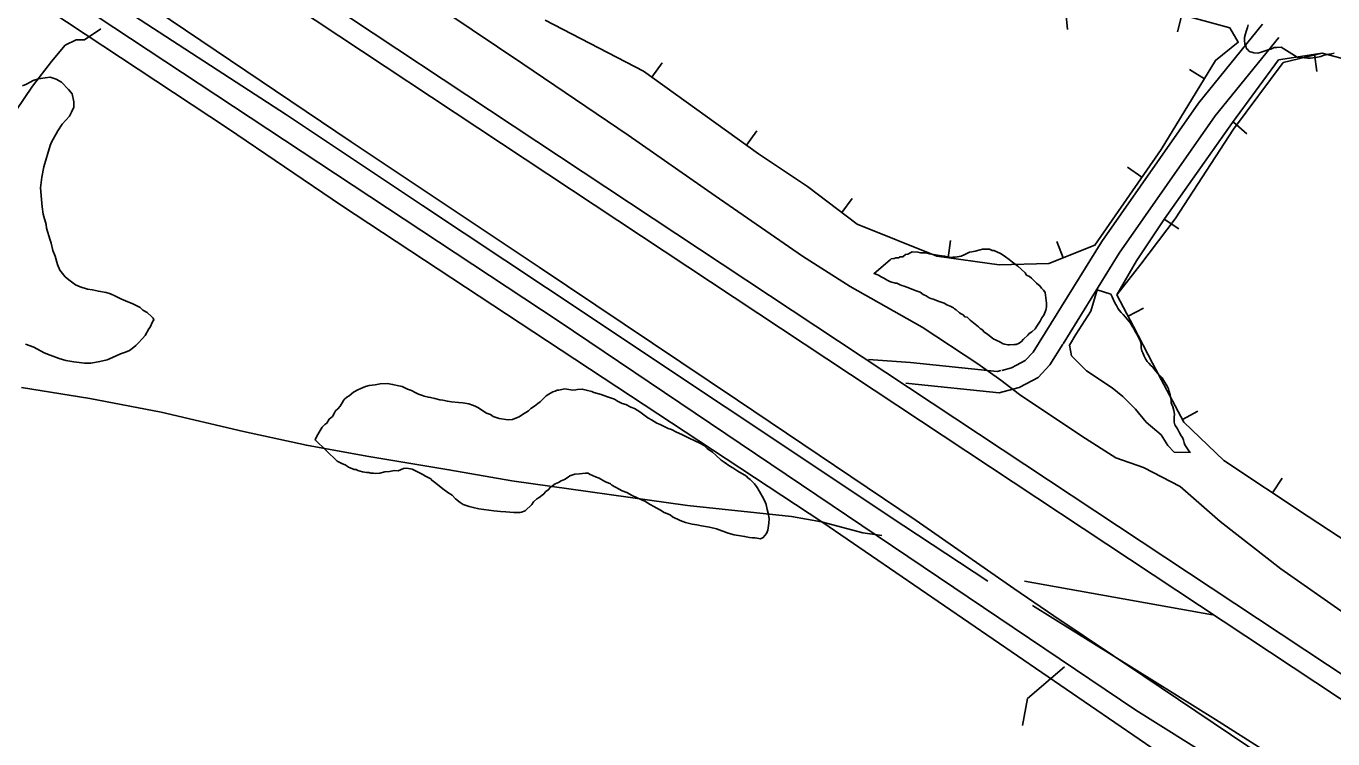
# Model space of a CAD drawing. Extents: x 3263578 to 3301413, y 764927 to 798602.
# Drawn here: x 3282263 to 3284129, y 779628 to 780646 of the extents above; entities that cross this region are included whole.
import ezdxf

# ---------------------------------------------------------------- set-up
doc = ezdxf.new("R2010")
doc.units = 0
for name, color, linetype in [('V-BORW-LINE', 7, 'Continuous'), ('V-LEVE-TOET', 7, 'Continuous'), ('V-ROAD-CNTR', 7, 'Continuous'), ('V-SITE-VEGE', 7, 'Continuous'), ('V-SURV-LINE', 7, 'Continuous'), ('V-TOPO-SHOR', 7, 'Continuous')]:
    doc.layers.add(name, color=color, linetype=linetype)

msp = doc.modelspace()

# ---------------------------------------------------------------- linework, layer by layer
at = {"layer": 'V-BORW-LINE'}
for p, q in [((3283747.5, 780665.9), (3283750, 780641)), ((3283913.5, 780661.9), (3283906.9, 780637.8)), ((3284102.6, 780605.7), (3284106.3, 780580.9)), ((3283156.4, 780573.1), (3283171, 780593.4)), ((3283945.5, 780570.6), (3283924.2, 780583.7)), ((3283987.3, 780508.9), (3284006, 780492.2)), ((3283291.7, 780475.9), (3283306.3, 780496.2)), ((3283856.3, 780430), (3283835.7, 780444.2)), ((3283427.7, 780379.7), (3283442.7, 780399.7)), ((3283888.1, 780370.1), (3283908.8, 780356.1)), ((3283579.6, 780314.8), (3283582.9, 780339.6)), ((3283743.9, 780315), (3283734.6, 780338.2)), ((3283836.6, 780231.3), (3283858.7, 780243)), ((3283914.2, 780083.9), (3283936.2, 780095.7)), ((3284042.6, 779979.3), (3284056.4, 780000.2))]:
    msp.add_line(p, q, dxfattribs=at)
for points in [[(3283906.6, 780663.8), (3283981.7, 780643.3), (3283993.8, 780622.9), (3283961.6, 780596.8), (3283883.6, 780469.5), (3283789.2, 780333.1), (3283723.2, 780306.7), (3283652.4, 780305), (3283563.5, 780317), (3283449.8, 780363), (3283378.6, 780416.7), (3283308.9, 780463.6), (3283144.6, 780581.6), (3283004.1, 780654.2)], [(3283004.1, 780654.2), (3283144.6, 780581.6), (3283308.9, 780463.6), (3283378.6, 780416.7), (3283449.8, 780363), (3283563.5, 780317), (3283652.4, 780305), (3283723.2, 780306.7), (3283789.2, 780333.1), (3283883.6, 780469.5), (3283961.6, 780596.8), (3283993.8, 780622.9), (3283981.7, 780643.3), (3283906.6, 780663.8)], [(3284179.4, 779889), (3284093.8, 779945.4), (3283973.5, 780025.1), (3283916.1, 780080.3), (3283871.2, 780164.4), (3283844.3, 780216.7), (3283820.3, 780262), (3283854.7, 780305.8), (3283904, 780370.8), (3283987.1, 780498.5), (3284058.2, 780593.7), (3284113.6, 780607.3), (3284157, 780595.8)], [(3284157, 780595.8), (3284113.6, 780607.3), (3284051.4, 780597.9), (3283985.9, 780508.2), (3283888.4, 780370.8), (3283848.6, 780310.6), (3283820.3, 780262), (3283844.3, 780216.7), (3283871.2, 780164.4), (3283916.1, 780080.3), (3283973.5, 780025.1), (3284093.8, 779945.4), (3284179.4, 779889)]]:
    msp.add_lwpolyline(points, dxfattribs=at)
at = {"layer": 'V-LEVE-TOET'}
for points in [[(3284234.3, 779745), (3284054.5, 779870.6), (3283968.3, 779938.2), (3283911.1, 779988.1), (3283858.8, 780015.3), (3283819.1, 780029.2), (3283770.4, 780060.3), (3283681.7, 780119.5), (3283654.8, 780140.1), (3283622, 780163.3), (3283542.7, 780216), (3283439.8, 780273.8), (3283371.5, 780317.2), (3283246.6, 780403.3), (3283122.4, 780490.2), (3282972.3, 780592), (3282827.2, 780689.6)], [(3282426.3, 780684), (3282727.1, 780480.5), (3282995.6, 780301.5), (3283278.9, 780111.6), (3283533.7, 779939.5), (3283673.6, 779842.6), (3283730.3, 779803.6), (3283859.2, 779717.3), (3284007.6, 779617.3), (3284094.6, 779555.3), (3284126.3, 779529.1), (3284162.9, 779488.4)]]:
    msp.add_lwpolyline(points, dxfattribs=at)
at = {"layer": 'V-ROAD-CNTR'}
for points in [[(3283962.2, 779596.7), (3283847.8, 779668.7), (3283022.6, 780224.8), (3282339.2, 780676.5)], [(3283718.1, 780207.7), (3283798.9, 780338.2), (3283937, 780535.7), (3284028.5, 780648.6)], [(3283743.8, 780192.2), (3283823.9, 780321.7), (3283960.9, 780517.7), (3284051.8, 780629.7)], [(3283656.3, 780154.1), (3283670.1, 780157.9), (3283677.4, 780161.5), (3283689.8, 780168.2), (3283701.1, 780180.1), (3283718.1, 780207.7)], [(3283672.1, 780127.3), (3283680.9, 780129.7), (3283691.2, 780134.9), (3283708.3, 780144.1), (3283725, 780161.8), (3283743.4, 780191.5)], [(3283465.9, 780169.7), (3283525.9, 780165.2), (3283649.8, 780152.3), (3283654.7, 780153.7)], [(3283519.1, 780135.6), (3283523.3, 780135.3), (3283652.3, 780121.9), (3283672.1, 780127.3)]]:
    msp.add_lwpolyline(points, dxfattribs=at)
at = {"layer": 'V-SITE-VEGE'}
for points in [[(3284130.9, 780607.2), (3284127.2, 780606.5), (3284123.4, 780606), (3284119.6, 780605), (3284115.1, 780603.7), (3284111.6, 780602.4), (3284107, 780601.4), (3284103.5, 780600.9), (3284100.3, 780600.4), (3284097.1, 780600.2), (3284093.3, 780600.3), (3284088.5, 780600.6), (3284084.8, 780600.9), (3284081.3, 780601), (3284077.8, 780601.3), (3284055.1, 780615.8), (3284049.2, 780615.3), (3284045.1, 780615.3), (3284040.4, 780613), (3284038, 780612.5), (3284035, 780611.3), (3284032.1, 780610.8), (3284029.7, 780609.7), (3284025, 780608), (3284022, 780607.4), (3284016.1, 780607.5), (3284013.2, 780608.7), (3284010.9, 780609.3), (3284008.5, 780610.6), (3284007.4, 780612.3), (3284005.6, 780613.5), (3284004.5, 780617.7), (3284003.4, 780620.1), (3284002.9, 780626), (3284002.9, 780629.5), (3284004.2, 780634.8), (3284005.4, 780638.3), (3284007.3, 780644.1), (3284007.9, 780647.7)], [(3282257.8, 780560.5), (3282263.1, 780563), (3282272.7, 780568), (3282280.5, 780570.5), (3282290, 780572.1), (3282297, 780572.9), (3282305.6, 780570.1), (3282313.3, 780565.7), (3282323.5, 780555.2), (3282328.6, 780549), (3282331.1, 780537.7), (3282330.9, 780530), (3282327.4, 780523.1), (3282324.7, 780517.1), (3282314.1, 780506), (3282308, 780496.5), (3282299.1, 780480.2), (3282297.2, 780475.1), (3282288.1, 780444.9), (3282285.3, 780430.2), (3282283.4, 780414.7), (3282284.9, 780398.2), (3282285.6, 780387.8), (3282287.1, 780377.4), (3282291.3, 780362.6), (3282292, 780357.4), (3282297, 780340.1), (3282298.6, 780335.7), (3282301.1, 780325.3), (3282304.4, 780317.4), (3282307.7, 780305.3), (3282311.1, 780297.4)], [(3283524.5, 780271.3), (3283516.7, 780274.6), (3283513.6, 780275.4), (3283511.2, 780276.2), (3283506.5, 780278.6), (3283504.2, 780278.7), (3283497.1, 780280.4), (3283492.4, 780282.8), (3283487.7, 780286), (3283483.8, 780287.6), (3283479.9, 780290.1), (3283477.6, 780290.9), (3283473.7, 780292.5), (3283496.8, 780311.9), (3283498.4, 780313.4), (3283502.3, 780314.1), (3283504.7, 780314.9), (3283508.6, 780314.8), (3283511, 780316.4), (3283515, 780316.3), (3283518.9, 780319.4), (3283522.1, 780320.1), (3283528.4, 780323.2), (3283536.3, 780323.1), (3283540.2, 780322.2), (3283547.3, 780322.1), (3283552.8, 780320.5), (3283570.1, 780317.9), (3283574.8, 780317), (3283582.6, 780315.3), (3283586.6, 780316), (3283589.7, 780316), (3283598.4, 780317.4), (3283603.2, 780319.7), (3283610.3, 780322.8), (3283613.5, 780323.5), (3283618.2, 780324.2), (3283625.3, 780326.5), (3283628.5, 780327.2), (3283638.7, 780327.1), (3283642.6, 780325.4), (3283645, 780325.4), (3283648.1, 780323.8), (3283655.1, 780320.5), (3283661.4, 780316.5), (3283666.8, 780312.5), (3283671.5, 780308.5), (3283679.3, 780302.9), (3283684, 780298.8), (3283689.4, 780293.3), (3283691.7, 780290.1), (3283695.6, 780288.4), (3283698.7, 780286), (3283705.7, 780278.8), (3283708.8, 780276.4), (3283710.4, 780274.8), (3283712.7, 780271.7), (3283715.8, 780268.5), (3283718.1, 780265.3), (3283718.8, 780261.3), (3283720.2, 780250.3), (3283720.1, 780244.8), (3283719.3, 780240.1), (3283716, 780233), (3283713.6, 780229.1), (3283711.2, 780224.5), (3283706.4, 780217.4), (3283703.9, 780213.5), (3283699.1, 780208.9), (3283695.2, 780206.6), (3283693.6, 780204.2), (3283687.2, 780198.8), (3283684, 780194.9), (3283680, 780192.6), (3283676.8, 780191.1), (3283673.7, 780191.2), (3283667.4, 780190.5), (3283665, 780190.5), (3283660.3, 780191.4), (3283658, 780192.2), (3283654.8, 780193.8), (3283652.5, 780195.4), (3283650.2, 780196.2), (3283647, 780197.8), (3283644.7, 780198.7), (3283643.1, 780200.3), (3283636.1, 780205.1), (3283633, 780207.5), (3283630.7, 780209.1), (3283629.1, 780211.5), (3283625.2, 780213.9), (3283622.9, 780216.3), (3283611.2, 780225.9), (3283606.6, 780229.9), (3283603.4, 780230.8), (3283601.1, 780233.2), (3283598, 780234.8), (3283595.6, 780236.4), (3283591, 780240.4), (3283588.6, 780242), (3283587.1, 780243.6)], [(3282311.1, 780297.4), (3282318.7, 780287.8), (3282323.8, 780283.4), (3282333.2, 780276.3), (3282340.1, 780273.6), (3282350.5, 780270), (3282357.4, 780269.1), (3282366, 780267.2), (3282377.2, 780265.3), (3282383.3, 780263.5), (3282389.3, 780260.8), (3282397.9, 780256.3), (3282404.7, 780253.6), (3282415.1, 780249.2), (3282425.4, 780243.8), (3282429.6, 780240.3), (3282435.7, 780236.7), (3282442.5, 780230.6), (3282444.2, 780228.8), (3282445, 780226.2), (3282443.2, 780223.6), (3282439.7, 780215.9), (3282437.9, 780213.3), (3282432.6, 780203.9), (3282429, 780199.6), (3282422.9, 780192.8), (3282419.4, 780189.4), (3282414.1, 780185.1), (3282410.6, 780182.6), (3282404.5, 780180.1), (3282397.6, 780177.6), (3282390.6, 780174.2), (3282378.4, 780169.2), (3282368, 780166.8), (3282355, 780164.4), (3282346.3, 780164.5), (3282330.8, 780166.5), (3282319.5, 780168.4), (3282310.1, 780171.1), (3282297.1, 780175.6), (3282288.5, 780179.2), (3282273.9, 780187.2), (3282261.9, 780191.7)], [(3283587.1, 780243.6), (3283582.4, 780246), (3283577.7, 780247.7), (3283573.8, 780250.1), (3283566.8, 780252.6), (3283558.2, 780255.8), (3283555, 780256.7), (3283552.7, 780257.5), (3283548, 780260.7), (3283544.1, 780262.3), (3283539.4, 780265.6), (3283535.5, 780267.2), (3283530, 780268.9), (3283524.5, 780271.3)], [(3282706.9, 780024.4), (3282675.5, 780054.8), (3282677.5, 780059.3), (3282681.5, 780065.8), (3282682.8, 780068.4), (3282685.5, 780072.9), (3282689.5, 780076.7), (3282692.1, 780078.7), (3282695.5, 780084.5), (3282700.1, 780088.3), (3282703.4, 780093.5), (3282704.7, 780096.1), (3282708, 780099.3), (3282711.4, 780103.1), (3282714, 780107.6), (3282716, 780110.9), (3282717.4, 780112.8), (3282720.7, 780116), (3282724, 780117.9), (3282730.5, 780123), (3282736.5, 780126.2), (3282741, 780128.1), (3282747.6, 780131.2), (3282752.8, 780132.5), (3282761.3, 780133.6), (3282768.5, 780134.8), (3282778.9, 780135.3), (3282786.1, 780133.9), (3282795.1, 780131.8), (3282799.7, 780131.1), (3282807.4, 780127.1), (3282813.3, 780125.1), (3282818.5, 780122.4), (3282823, 780120.3), (3282828.8, 780118.3), (3282831.4, 780117), (3282837.2, 780115.6), (3282840.5, 780115.5), (3282846.3, 780114.1), (3282853.5, 780112.1), (3282858, 780111.4), (3282864.5, 780110), (3282870.4, 780109.2), (3282880.1, 780108.4), (3282886.6, 780107.7), (3282895.1, 780106.3), (3282900.2, 780104.2), (3282904.1, 780102.9), (3282908, 780100.9), (3282920.3, 780092.9), (3282926.1, 780090.8), (3282930, 780088.2), (3282938.4, 780085.4), (3282951.4, 780083.3), (3282957.2, 780083.8), (3282963.1, 780086.4), (3282967.1, 780087.6), (3282970.4, 780090.2), (3282980.2, 780096.5), (3282983.5, 780099.7), (3282988.8, 780102.9), (3282991.4, 780104.8), (3282993.4, 780106.8), (3282996.7, 780109.3), (3283005.3, 780117.6), (3283009.2, 780120.2), (3283015.1, 780123.4), (3283018.4, 780124.6), (3283021, 780125.9), (3283023.6, 780125.8), (3283025.6, 780126.5), (3283032.1, 780127.7), (3283040.6, 780126.2), (3283043.2, 780125.6), (3283047.7, 780126.1), (3283050.4, 780126.8), (3283056.9, 780127.3), (3283062.7, 780125.9), (3283070.5, 780123.8), (3283073.7, 780122.5), (3283084.1, 780119.7), (3283093.2, 780116.3), (3283102.9, 780112.9), (3283107.4, 780110.3), (3283113.9, 780106.9), (3283119.1, 780105.5), (3283126.2, 780101.5), (3283131.4, 780099.5), (3283139.1, 780094.8), (3283150.7, 780086.2), (3283155.9, 780083.5), (3283163.6, 780078.8), (3283168.1, 780076.8), (3283179.8, 780070.8), (3283184.3, 780069.4), (3283191.4, 780066), (3283199.2, 780062.7), (3283209.5, 780057.3), (3283225.1, 780049.9), (3283230.9, 780046.6), (3283235.4, 780042.6)], [(3283235.4, 780042.6), (3283243.1, 780037.3), (3283248.2, 780032.6), (3283255.3, 780026), (3283259.8, 780022.7), (3283267.6, 780017.4), (3283272.1, 780014.7), (3283279.2, 780010), (3283291.4, 780002.7), (3283293.4, 780000.7), (3283296.6, 779998.1), (3283303, 779992.1), (3283306.8, 779986.8), (3283310, 779980.9), (3283313.8, 779974.4), (3283317.6, 779967.1), (3283319.5, 779962.6), (3283321.3, 779955.4), (3283322.6, 779950.1), (3283323.8, 779942.3), (3283323.7, 779935.8), (3283322.2, 779926), (3283320.2, 779920.9)], [(3283320.2, 779920.9), (3283315.5, 779915.1), (3283311.6, 779913.2), (3283303.8, 779914.6), (3283300.5, 779914.6), (3283296, 779915.4), (3283288.9, 779916.8), (3283283, 779917.5), (3283273.9, 779919), (3283265.5, 779921.7), (3283248.6, 779927.8), (3283238.9, 779929.9), (3283227.2, 779932), (3283220.7, 779933.4), (3283214.2, 779934.2), (3283204.5, 779936.9), (3283196.7, 779939.6), (3283185.7, 779945), (3283182.5, 779947.7), (3283174.1, 779951), (3283168.9, 779954.4), (3283159.2, 779959.7), (3283154.1, 779962.4), (3283146.3, 779967.1), (3283141.8, 779969.1), (3283134.7, 779972.5), (3283128.2, 779975.2), (3283120.5, 779979.8), (3283114, 779981.9), (3283109.5, 779984.6), (3283099.1, 779989.9), (3283097.2, 779991.9), (3283089.4, 779995.3), (3283081, 780000), (3283075.9, 780002), (3283067.5, 780006), (3283065.5, 780007.3), (3283061.6, 780007.4), (3283053.1, 780006.2), (3283046.6, 780005.7), (3283039.4, 780003.2), (3283036.8, 780001.3), (3283031.5, 779998.1), (3283026.9, 779996.2), (3283023, 779993.7), (3283018.4, 779991.8), (3283014.5, 779989.2), (3283011.8, 779987.3), (3283008.5, 779983.4), (3283005.2, 779980.9), (3283001.9, 779977), (3282995.3, 779972.6), (3282992, 779970.7), (3282987.4, 779966.2), (3282984.8, 779962.3), (3282975.5, 779953.3), (3282970.2, 779951.5), (3282968.3, 779950.8), (3282964.4, 779950.9), (3282959.2, 779951), (3282948.1, 779951.8), (3282940.3, 779952.5), (3282930.6, 779953.3), (3282909.1, 779956.3), (3282901.3, 779958.3), (3282895.5, 779959.7), (3282887.1, 779962.4), (3282882.5, 779965.1), (3282876.1, 779970.4), (3282871, 779975.7), (3282865.2, 779979.7), (3282858.1, 779985), (3282847.8, 779993), (3282842, 779997), (3282840.7, 779999), (3282833, 780003), (3282828.4, 780005.7), (3282820, 780010.3), (3282814.2, 780013), (3282806.4, 780014.4), (3282801.9, 780013.9), (3282794, 780010.7), (3282788.8, 780010.8), (3282781.6, 780009.6), (3282775.1, 780009), (3282767.9, 780007.2), (3282761.4, 780006.6), (3282758.8, 780007.3), (3282754.9, 780007.4), (3282752.3, 780008.1), (3282749, 780008.1), (3282743.2, 780008.9), (3282736.7, 780010.9), (3282734.1, 780012.3), (3282731.5, 780012.3), (3282725.7, 780015), (3282723.1, 780015.7), (3282721.2, 780017), (3282718.6, 780019), (3282714.7, 780020.4), (3282706.9, 780024.4)]]:
    msp.add_lwpolyline(points, dxfattribs=at)
msp.add_lwpolyline([(3283811.7, 780262.8), (3283813.6, 780259.2), (3283815.1, 780255.7), (3283818.2, 780249.8), (3283819.8, 780246.6), (3283821.9, 780243.1), (3283824, 780240.1), (3283826.9, 780236.8), (3283829.3, 780234.1), (3283832.9, 780230.3), (3283835.3, 780227.3), (3283837.4, 780224.6), (3283839.8, 780221.6), (3283842.4, 780217.3), (3283844.2, 780214.3), (3283846.3, 780210.6), (3283849.2, 780206), (3283851.3, 780200.9), (3283853.9, 780196.8), (3283854.6, 780193.8), (3283855.1, 780190.6), (3283855.3, 780186.1), (3283856.3, 780182), (3283857.6, 780179.1), (3283859.4, 780174.5), (3283861.5, 780170.7), (3283863.9, 780166.7), (3283866, 780164.2), (3283869.4, 780160.7), (3283872, 780158.5), (3283874.4, 780155.3), (3283876.2, 780152.8), (3283879.1, 780149.6), (3283882, 780146.8), (3283885.2, 780143.3), (3283887.3, 780140.3), (3283889.4, 780136.3), (3283892.5, 780131.4), (3283894.1, 780127.7), (3283895.4, 780123.9), (3283896.6, 780119.3), (3283897.1, 780115.8), (3283897.9, 780111.3), (3283898.3, 780107.8), (3283900.4, 780101.9), (3283901.7, 780096.7), (3283902.7, 780091.6), (3283902.6, 780087.1), (3283902.3, 780083.9), (3283902.5, 780080.1), (3283903.5, 780076.4), (3283905.3, 780073.4), (3283907.2, 780070.4), (3283908.7, 780067.7), (3283908.7, 780067.5), (3283910, 780064.8), (3283912.6, 780060.7), (3283914.5, 780058), (3283915.8, 780054.2), (3283916.8, 780050.7), (3283917.8, 780047.8), (3283919.6, 780044.8), (3283921.5, 780041.8), (3283923.3, 780039.1), (3283925.1, 780036.7), (3283902.2, 780037.4), (3283893.1, 780046.6), (3283883.9, 780061.8), (3283862.6, 780080.2), (3283847.3, 780098.5), (3283829, 780116.8), (3283813.8, 780129), (3283777.2, 780153.4), (3283755.9, 780174.7), (3283752.8, 780190), (3283762, 780205.2), (3283783.3, 780238.8), (3283792.4, 780269.3)], close=True, dxfattribs=at)
at = {"layer": 'V-SURV-LINE'}
for points in [[(3282359.9, 780900.1), (3284221.3, 779667)], [(3284204.7, 779642), (3282343.3, 780875.1)]]:
    msp.add_lwpolyline(points, dxfattribs=at)
at = {"layer": 'V-TOPO-SHOR'}
msp.add_line((3283688.8, 779852.8), (3283957.2, 779804.9), dxfattribs=at)
for points in [[(3281652.3, 781173.2), (3282047.6, 780909.6), (3282380.7, 780684.4), (3282634.6, 780519), (3282828.7, 780389.6), (3283006, 780272.2), (3283516.3, 779931.9), (3283636.1, 779852.8)], [(3281606.2, 781132.5), (3281836.2, 780971.9), (3282550.2, 780499.9), (3282713.1, 780389.6), (3283400.7, 779936.7), (3283956.5, 779555.7), (3284040.4, 779495.8), (3284090.7, 779443.1), (3284119.5, 779409.5), (3284174.6, 779340)], [(3282248.3, 780524.7), (3282271.8, 780559.9), (3282299.2, 780595.2), (3282318.7, 780618.6), (3282334.4, 780626.5), (3282346.1, 780626.5), (3282369.6, 780642.1)], [(3282256.1, 780129.5), (3282353.9, 780113.8), (3282455.7, 780094.2), (3282573.1, 780066.8), (3282663.1, 780047.2), (3282749.2, 780031.6), (3282866.6, 780012), (3282956.6, 779996.3), (3283207.1, 779961.1), (3283355.8, 779945.4), (3283398.8, 779937.6), (3283457.5, 779921.9), (3283484.9, 779918)], [(3284617.8, 778874), (3284416.5, 779142.4), (3284244.1, 779379.6), (3284205.7, 779439.5), (3284157.8, 779501.8), (3284136.2, 779518.6), (3284097.9, 779554.5), (3284033.2, 779609.6), (3283961.3, 779655.1), (3283700.2, 779818.1)], [(3283745.7, 779730.6), (3283693, 779685.1), (3283685.8, 779646.8)]]:
    msp.add_lwpolyline(points, dxfattribs=at)

doc.saveas('drawing.dxf')
